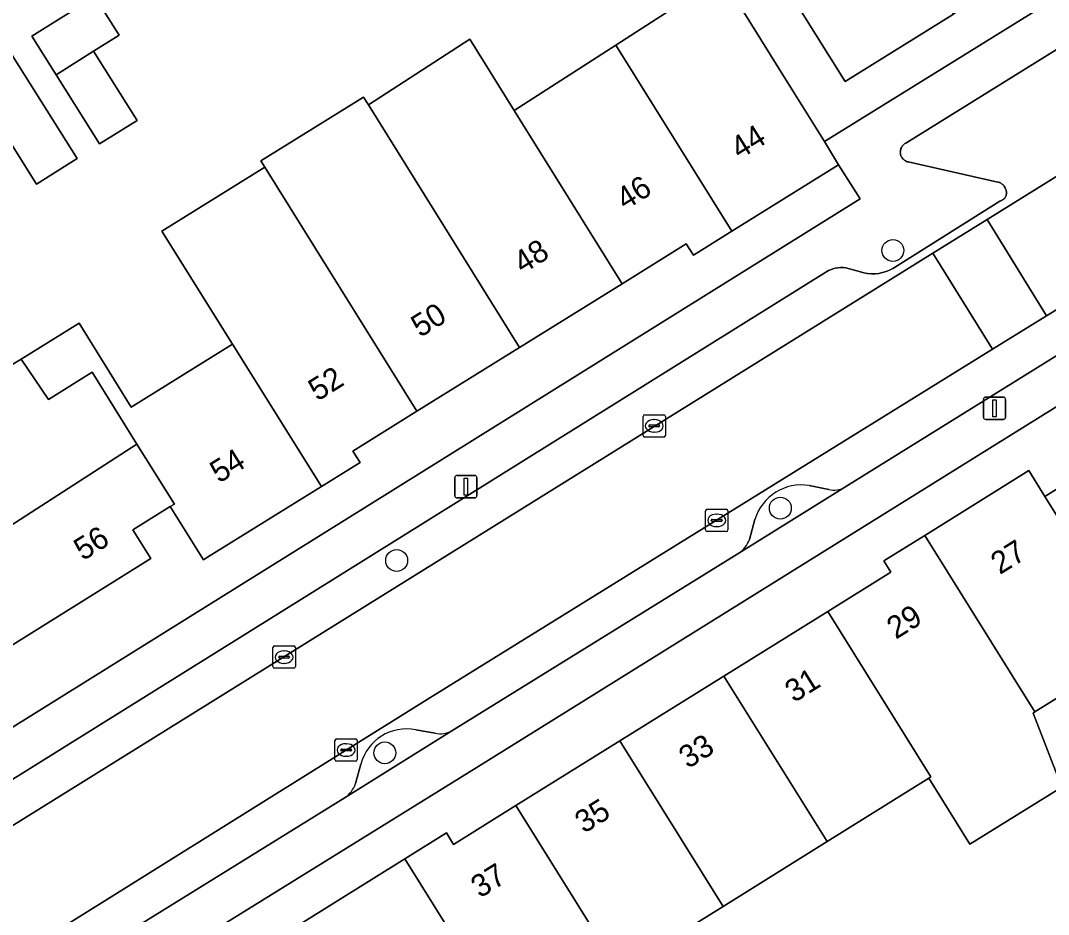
# Model space of a CAD drawing. Extents: x 159279 to 160377, y 384531 to 385888.
# Drawn here: x 159752.67 to 159798.6, y 385333.72 to 385373.68 of the extents above; entities that cross this region are included whole.
import ezdxf

# ---------------------------------------------------------------- set-up
doc = ezdxf.new("R2010")
doc.units = 0
for name, color, linetype in [('IMGEO_Boom', 7, 'Continuous'), ('IMGEO_Erf', 7, 'Continuous'), ('IMGEO_Kolk', 7, 'Continuous'), ('IMGEO_Lichtmast', 7, 'Continuous'), ('IMGEO_Pand', 7, 'Continuous'), ('IMGEO_Pand_nummerreeks', 7, 'Continuous'), ('IMGEO_Parkeervlak_open', 7, 'Continuous'), ('IMGEO_Rijbaan_lokaal_open', 7, 'Continuous'), ('IMGEO_Verkeerseiland_open', 7, 'Continuous'), ('IMGEO_Voetpad_open', 7, 'Continuous')]:
    doc.layers.add(name, color=color, linetype=linetype)

msp = doc.modelspace()

# ---------------------------------------------------------------- linework, layer by layer
at = {"layer": 'IMGEO_Boom'}
for centre in [(159791.648, 385363.401), (159786.619, 385351.884), (159769.471, 385349.543), (159768.944, 385340.944)]:
    msp.add_circle(centre, 0.489, dxfattribs=at)
at = {"layer": 'IMGEO_Erf'}
for points in [[(159798.929, 385376.807), (159794.357, 385373.965), (159789.507, 385370.95), (159786.867, 385375.197), (159783.014, 385381.395), (159787.84, 385384.397), (159792.413, 385387.241), (159796.987, 385390.085), (159801.562, 385392.929)], [(159751.51, 385357.845), (159752.691, 385358.543), (159755.28, 385360.154), (159757.615, 385356.401), (159762.14, 385359.216), (159758.986, 385364.266), (159763.586, 385367.124), (159763.409, 385367.409), (159767.99, 385370.256), (159768.207, 385369.907), (159772.744, 385372.836), (159774.723, 385369.654), (159779.259, 385372.582), (159783.997, 385375.641), (159786.586, 385371.481), (159788.588, 385368.265), (159818.371, 385386.722)], [(159748.64, 385339.811), (159790.182, 385365.703), (159789.215, 385367.228), (159784.451, 385364.263), (159782.734, 385363.194), (159782.413, 385363.689), (159779.549, 385361.91), (159774.962, 385359.06), (159770.376, 385356.21), (159767.519, 385354.435), (159767.835, 385353.925), (159766.114, 385352.854), (159761.019, 385349.686), (159760.836, 385349.572), (159759.358, 385351.95), (159757.686, 385350.91), (159758.484, 385349.628), (159751.479, 385345.271)], [(159804.496, 385359.868), (159773.03, 385340.279), (159755.335, 385329.317)], [(159784.094, 385344.372), (159788.739, 385347.264), (159791.557, 385349.018), (159791.24, 385349.526), (159793.068, 385350.663), (159797.72, 385353.558), (159798.437, 385352.405), (159806.646, 385357.514), (159809.164, 385353.468), (159810.984, 385350.544), (159809.971, 385349.913), (159810.745, 385348.674), (159811.756, 385349.305), (159812.9, 385350.017), (159815.811, 385345.358), (159816.948, 385343.538), (159816.433, 385343.218), (159818.202, 385340.381), (159821.107, 385335.723), (159824.011, 385331.066), (159826.916, 385326.409), (159828.473, 385327.379), (159812.427, 385353.138), (159808.772, 385359.036)], [(159801.417, 385344.909), (159797.99, 385342.772), (159797.909, 385342.721), (159799.19, 385339.416), (159795.092, 385336.86), (159793.249, 385339.815), (159788.704, 385336.98), (159784.06, 385334.084), (159779.417, 385331.189), (159779.293, 385331.112), (159781.451, 385327.653), (159777.496, 385325.187), (159776.343, 385326.546), (159775.119, 385328.508), (159774.774, 385328.293), (159771.338, 385326.15), (159772.166, 385324.823), (159772.979, 385323.52), (159770.307, 385321.854), (159772.595, 385318.513), (159775.687, 385313.999), (159778.778, 385309.485)], [(159766.323, 385311.489), (159765.049, 385313.361), (159761.971, 385317.884), (159763.096, 385318.65), (159763.762, 385319.103), (159762.864, 385320.388), (159762.203, 385319.926), (159760.137, 385322.881), (159757.369, 385326.839), (159765.913, 385332.168), (159765.199, 385333.313), (159769.84, 385336.204), (159771.702, 385337.364), (159772.018, 385336.855), (159774.802, 385338.588), (159779.448, 385341.48), (159784.094, 385344.372)]]:
    msp.add_lwpolyline(points, dxfattribs=at)
for points in [[(159757.077, 385373.024), (159755.932, 385372.302), (159757.877, 385369.214), (159756.2, 385368.158), (159754.255, 385371.246), (159753.164, 385372.978), (159755.986, 385374.756)], [(159755.188, 385367.504), (159753.384, 385366.368), (159749.68, 385372.249), (159751.484, 385373.385)]]:
    msp.add_lwpolyline(points, close=True, dxfattribs=at)
at = {"layer": 'IMGEO_Kolk'}
for p, q in [((159780.482, 385355.132), (159780.482, 385355.984)), ((159780.557, 385356.058), (159781.409, 385356.058)), ((159780.97, 385355.838), (159780.995, 385355.838)), ((159781.483, 385355.984), (159781.483, 385355.132)), ((159780.741, 385355.552), (159780.741, 385355.564)), ((159781.179, 385355.515), (159780.781, 385355.515)), ((159780.784, 385355.601), (159781.182, 385355.601)), ((159780.993, 385355.278), (159780.968, 385355.278)), ((159781.225, 385355.564), (159781.225, 385355.552)), ((159781.409, 385355.058), (159780.557, 385355.058)), ((159783.274, 385350.909), (159783.274, 385351.761)), ((159783.349, 385351.835), (159784.201, 385351.835)), ((159783.762, 385351.615), (159783.787, 385351.615)), ((159784.275, 385351.761), (159784.275, 385350.909)), ((159783.533, 385351.329), (159783.533, 385351.341)), ((159783.971, 385351.292), (159783.573, 385351.292)), ((159783.576, 385351.378), (159783.974, 385351.378)), ((159784.017, 385351.341), (159784.017, 385351.329)), ((159784.201, 385350.835), (159783.349, 385350.835)), ((159783.785, 385351.055), (159783.76, 385351.055)), ((159763.944, 385344.798), (159763.944, 385345.65)), ((159764.019, 385345.724), (159764.871, 385345.724)), ((159764.945, 385345.65), (159764.945, 385344.798)), ((159764.203, 385345.218), (159764.203, 385345.23)), ((159764.641, 385345.181), (159764.243, 385345.181)), ((159764.246, 385345.267), (159764.644, 385345.267)), ((159764.432, 385345.504), (159764.457, 385345.504)), ((159764.687, 385345.23), (159764.687, 385345.218)), ((159764.871, 385344.724), (159764.019, 385344.724)), ((159764.455, 385344.944), (159764.43, 385344.944)), ((159766.713, 385340.645), (159766.713, 385341.497)), ((159766.788, 385341.571), (159767.64, 385341.571)), ((159767.714, 385341.497), (159767.714, 385340.645)), ((159766.972, 385341.065), (159766.972, 385341.077)), ((159767.41, 385341.028), (159767.012, 385341.028)), ((159767.015, 385341.114), (159767.413, 385341.114)), ((159767.201, 385341.351), (159767.226, 385341.351)), ((159767.456, 385341.077), (159767.456, 385341.065)), ((159767.64, 385340.571), (159766.788, 385340.571)), ((159767.224, 385340.791), (159767.199, 385340.791))]:
    msp.add_line(p, q, dxfattribs=at)
for points in [[(159780.482, 385355.132), (159780.482, 385355.984)], [(159780.557, 385356.058), (159781.409, 385356.058)], [(159781.483, 385355.984), (159781.483, 385355.132)], [(159781.409, 385355.058), (159780.557, 385355.058)], [(159783.274, 385350.909), (159783.274, 385351.761)], [(159783.349, 385351.835), (159784.201, 385351.835)], [(159784.275, 385351.761), (159784.275, 385350.909)], [(159784.201, 385350.835), (159783.349, 385350.835)], [(159763.944, 385344.798), (159763.944, 385345.65)], [(159764.019, 385345.724), (159764.871, 385345.724)], [(159764.945, 385345.65), (159764.945, 385344.798)], [(159764.871, 385344.724), (159764.019, 385344.724)], [(159766.713, 385340.645), (159766.713, 385341.497)], [(159766.788, 385341.571), (159767.64, 385341.571)], [(159767.714, 385341.497), (159767.714, 385340.645)], [(159767.64, 385340.571), (159766.788, 385340.571)]]:
    msp.add_lwpolyline(points, dxfattribs=at)
for centre, radius, start, end in [((159780.559, 385355.982), 0.0765, 91.552, 178.448), ((159780.559, 385355.982), 0.0765, 91.552, 178.448), ((159781.407, 385355.982), 0.0765, 1.552, 88.448), ((159781.407, 385355.982), 0.0765, 1.552, 88.448), ((159780.781, 385355.561), 0.0403, 85.8775, 175.7526), ((159780.778, 385355.551), 0.0366, 178.938, 274.7102), ((159781.182, 385355.558), 0.043, 264.8664, 352.4533), ((159781.186, 385355.563), 0.0386, 1.7309, 96.639), ((159780.559, 385355.134), 0.0765, 181.552, 268.448), ((159780.559, 385355.134), 0.0765, 181.552, 268.448), ((159781.407, 385355.134), 0.0765, 271.552, 358.448), ((159781.407, 385355.134), 0.0765, 271.552, 358.448), ((159783.351, 385351.759), 0.0765, 91.552, 178.448), ((159783.351, 385351.759), 0.0765, 91.552, 178.448), ((159784.199, 385351.759), 0.0765, 1.552, 88.448), ((159784.199, 385351.759), 0.0765, 1.552, 88.448), ((159783.573, 385351.338), 0.0403, 85.8775, 175.7526), ((159783.57, 385351.328), 0.0366, 178.938, 274.7102), ((159783.974, 385351.335), 0.043, 264.8664, 352.4533), ((159783.978, 385351.34), 0.0386, 1.7309, 96.639), ((159783.351, 385350.911), 0.0765, 181.552, 268.448), ((159783.351, 385350.911), 0.0765, 181.552, 268.448), ((159784.199, 385350.911), 0.0765, 271.552, 358.448), ((159784.199, 385350.911), 0.0765, 271.552, 358.448), ((159764.021, 385345.648), 0.0765, 91.552, 178.448), ((159764.021, 385345.648), 0.0765, 91.552, 178.448), ((159764.869, 385345.648), 0.0765, 1.552, 88.448), ((159764.869, 385345.648), 0.0765, 1.552, 88.448), ((159764.243, 385345.227), 0.0403, 85.8775, 175.7526), ((159764.24, 385345.217), 0.0366, 178.938, 274.7102), ((159764.644, 385345.224), 0.043, 264.8664, 352.4533), ((159764.648, 385345.229), 0.0386, 1.7309, 96.639), ((159764.021, 385344.8), 0.0765, 181.552, 268.448), ((159764.021, 385344.8), 0.0765, 181.552, 268.448), ((159764.869, 385344.8), 0.0765, 271.552, 358.448), ((159764.869, 385344.8), 0.0765, 271.552, 358.448), ((159766.79, 385341.495), 0.0765, 91.552, 178.448), ((159766.79, 385341.495), 0.0765, 91.552, 178.448), ((159767.638, 385341.495), 0.0765, 1.552, 88.448), ((159767.638, 385341.495), 0.0765, 1.552, 88.448), ((159767.012, 385341.074), 0.0403, 85.8775, 175.7526), ((159767.009, 385341.064), 0.0366, 178.938, 274.7102), ((159767.413, 385341.071), 0.043, 264.8664, 352.4533), ((159767.417, 385341.076), 0.0386, 1.7309, 96.639), ((159766.79, 385340.647), 0.0765, 181.552, 268.448), ((159766.79, 385340.647), 0.0765, 181.552, 268.448), ((159767.638, 385340.647), 0.0765, 271.552, 358.448), ((159767.638, 385340.647), 0.0765, 271.552, 358.448)]:
    msp.add_arc(centre, radius, start, end, dxfattribs=at)
for centre, major_axis, ratio, start_param, end_param in [((159780.969, 385355.558), (-0.387, 0.002), 0.722429, 4.712389, 7.853982), ((159780.994, 385355.558), (-0.39, 0.002), 0.717154, 1.570796, 4.712389), ((159783.761, 385351.335), (-0.387, 0.002), 0.722429, 4.712389, 7.853982), ((159783.786, 385351.335), (-0.39, 0.002), 0.717154, 1.570796, 4.712389), ((159764.431, 385345.224), (-0.387, 0.002), 0.722429, 4.712389, 7.853982), ((159764.456, 385345.224), (-0.39, 0.002), 0.717154, 1.570796, 4.712389), ((159767.2, 385341.071), (-0.387, 0.002), 0.722429, 4.712389, 7.853982), ((159767.225, 385341.071), (-0.39, 0.002), 0.717154, 1.570796, 4.712389)]:
    msp.add_ellipse(centre, major_axis=major_axis, ratio=ratio, start_param=start_param, end_param=end_param, dxfattribs=at)
at = {"layer": 'IMGEO_Lichtmast'}
for p, q in [((159795.695, 385355.945), (159795.695, 385356.745)), ((159795.695, 385356.745), (159795.695, 385355.945)), ((159795.795, 385356.845), (159796.585, 385356.845)), ((159796.585, 385356.845), (159795.795, 385356.845)), ((159796.685, 385356.745), (159796.685, 385355.945)), ((159796.685, 385355.945), (159796.685, 385356.745)), ((159796.585, 385355.845), (159795.795, 385355.845)), ((159795.795, 385355.845), (159796.585, 385355.845)), ((159772.069, 385352.442), (159772.069, 385353.242)), ((159772.069, 385353.242), (159772.069, 385352.442)), ((159772.169, 385353.342), (159772.959, 385353.342)), ((159772.959, 385353.342), (159772.169, 385353.342)), ((159773.059, 385353.242), (159773.059, 385352.442)), ((159773.059, 385352.442), (159773.059, 385353.242)), ((159772.959, 385352.342), (159772.169, 385352.342)), ((159772.169, 385352.342), (159772.959, 385352.342))]:
    msp.add_line(p, q, dxfattribs=at)
for points in [[(159796.115, 385356.72), (159796.265, 385356.72), (159796.265, 385355.97), (159796.115, 385355.97), (159796.115, 385356.72)], [(159772.489, 385353.217), (159772.639, 385353.217), (159772.639, 385352.467), (159772.489, 385352.467), (159772.489, 385353.217)]]:
    msp.add_lwpolyline(points, dxfattribs=at)
for centre, start, end in [((159795.795, 385356.745), 90, 180), ((159795.795, 385356.745), 90, 180), ((159796.585, 385356.745), 0, 90), ((159796.585, 385356.745), 360, 90), ((159795.795, 385355.945), 180, 270), ((159795.795, 385355.945), 180, 270), ((159796.585, 385355.945), 270, 0), ((159796.585, 385355.945), 270, 0), ((159772.169, 385353.242), 90, 180), ((159772.169, 385353.242), 90, 180), ((159772.959, 385353.242), 0, 90), ((159772.959, 385353.242), 360, 90), ((159772.169, 385352.442), 180, 270), ((159772.169, 385352.442), 180, 270), ((159772.959, 385352.442), 270, 0), ((159772.959, 385352.442), 270, 0)]:
    msp.add_arc(centre, 0.1, start, end, dxfattribs=at)
at = {"layer": 'IMGEO_Pand'}
for points in [[(159787.84, 385384.397), (159783.014, 385381.395), (159786.867, 385375.197), (159789.507, 385370.95), (159794.357, 385373.965)], [(159788.588, 385368.265), (159786.586, 385371.481), (159783.997, 385375.641), (159779.259, 385372.582), (159784.451, 385364.263), (159789.215, 385367.228)], [(159755.986, 385374.756), (159753.164, 385372.978), (159754.255, 385371.246), (159755.932, 385372.302), (159757.077, 385373.024)], [(159755.188, 385367.504), (159751.484, 385373.385), (159749.68, 385372.249), (159753.384, 385366.368)], [(159774.723, 385369.654), (159772.744, 385372.836), (159768.207, 385369.907), (159774.962, 385359.06), (159779.549, 385361.91)], [(159755.932, 385372.302), (159754.255, 385371.246), (159756.2, 385368.158), (159757.877, 385369.214)], [(159779.549, 385361.91), (159782.413, 385363.689), (159782.734, 385363.194), (159784.451, 385364.263), (159779.259, 385372.582), (159774.723, 385369.654)], [(159768.207, 385369.907), (159767.99, 385370.256), (159763.409, 385367.409), (159763.586, 385367.124), (159770.376, 385356.21), (159774.962, 385359.06)], [(159763.586, 385367.124), (159758.986, 385364.266), (159762.14, 385359.216), (159766.114, 385352.854), (159767.835, 385353.925), (159767.519, 385354.435), (159770.376, 385356.21)], [(159762.14, 385359.216), (159757.615, 385356.401), (159755.28, 385360.154), (159752.691, 385358.543), (159753.921, 385356.742), (159755.864, 385357.954), (159757.863, 385354.747), (159759.538, 385352.062), (159759.358, 385351.95), (159760.836, 385349.572), (159761.019, 385349.686), (159766.114, 385352.854)], [(159755.864, 385357.954), (159753.921, 385356.742), (159752.691, 385358.543), (159751.51, 385357.845), (159747.255, 385354.945), (159747.411, 385354.694), (159748.435, 385353.046), (159747.144, 385352.243), (159749.103, 385349.093), (159757.863, 385354.747)], [(159809.164, 385353.468), (159806.646, 385357.514), (159798.437, 385352.405), (159800.964, 385348.345)], [(159758.484, 385349.628), (159757.686, 385350.91), (159759.358, 385351.95), (159759.538, 385352.062), (159757.863, 385354.747), (159749.103, 385349.093), (159751.479, 385345.271)], [(159797.99, 385342.772), (159801.417, 385344.909), (159802.342, 385343.424), (159803.555, 385344.182), (159800.964, 385348.345), (159798.437, 385352.405), (159797.72, 385353.558), (159793.068, 385350.663)], [(159793.068, 385350.663), (159791.24, 385349.526), (159791.557, 385349.018), (159788.739, 385347.264), (159793.347, 385339.876), (159793.249, 385339.815), (159795.092, 385336.86), (159799.19, 385339.416), (159797.909, 385342.721), (159797.99, 385342.772)], [(159788.739, 385347.264), (159784.094, 385344.372), (159788.704, 385336.98), (159793.249, 385339.815), (159793.347, 385339.876)], [(159784.094, 385344.372), (159779.448, 385341.48), (159784.06, 385334.084), (159788.704, 385336.98)], [(159779.417, 385331.189), (159784.06, 385334.084), (159779.448, 385341.48), (159774.802, 385338.588)], [(159774.802, 385338.588), (159772.018, 385336.855), (159771.702, 385337.364), (159769.84, 385336.204), (159774.774, 385328.293), (159775.119, 385328.508), (159776.343, 385326.546), (159777.496, 385325.187), (159781.451, 385327.653), (159779.293, 385331.112), (159779.417, 385331.189)], [(159768.46, 385328.08), (159770.988, 385324.021), (159772.166, 385324.823), (159771.338, 385326.15), (159774.774, 385328.293), (159769.84, 385336.204), (159765.199, 385333.313), (159765.913, 385332.168)]]:
    msp.add_lwpolyline(points, close=True, dxfattribs=at)
at = {"layer": 'IMGEO_Parkeervlak_open'}
for points in [[(159749.665, 385336.055), (159793.431, 385363.275), (159795.859, 385364.785), (159852.476, 385399.998)], [(159800.521, 385373.352), (159792.219, 385368.196), (159792.184, 385368.175), (159792.151, 385368.152), (159792.12, 385368.125), (159792.092, 385368.096), (159792.067, 385368.065), (159792.044, 385368.031), (159792.025, 385367.995), (159792.008, 385367.958), (159791.996, 385367.92), (159791.986, 385367.88), (159791.98, 385367.84), (159791.978, 385367.8), (159791.98, 385367.759), (159791.985, 385367.719), (159791.993, 385367.679), (159792.005, 385367.641), (159792.021, 385367.603), (159792.04, 385367.567), (159792.062, 385367.533), (159792.087, 385367.501), (159792.114, 385367.471), (159792.145, 385367.444), (159792.177, 385367.42), (159792.212, 385367.399), (159792.248, 385367.381), (159792.286, 385367.366), (159792.325, 385367.355), (159796.339, 385366.456), (159796.353, 385366.453), (159796.389, 385366.444), (159796.425, 385366.432), (159796.459, 385366.416), (159796.492, 385366.398), (159796.522, 385366.376), (159796.551, 385366.352), (159796.578, 385366.326), (159796.602, 385366.297), (159796.623, 385366.266), (159796.642, 385366.234), (159796.658, 385366.199), (159796.67, 385366.164), (159796.676, 385366.153), (159796.691, 385366.123), (159796.703, 385366.092), (159796.712, 385366.06), (159796.719, 385366.027), (159796.722, 385365.994), (159796.723, 385365.961), (159796.72, 385365.927), (159796.715, 385365.894), (159796.706, 385365.862), (159796.695, 385365.831), (159796.681, 385365.8), (159796.664, 385365.771), (159796.645, 385365.744), (159796.624, 385365.719), (159796.6, 385365.695), (159796.574, 385365.674), (159796.547, 385365.655), (159796.517, 385365.639), (159796.487, 385365.625), (159796.455, 385365.614), (159796.423, 385365.606), (159791.726, 385362.635), (159791.644, 385362.587), (159791.495, 385362.513), (159791.34, 385362.453), (159791.18, 385362.407), (159791.017, 385362.375), (159790.851, 385362.358), (159790.685, 385362.356), (159790.519, 385362.368), (159790.355, 385362.396), (159790.194, 385362.438), (159789.538, 385362.626), (159789.422, 385362.637), (159789.305, 385362.637), (159789.189, 385362.626), (159789.074, 385362.606), (159788.962, 385362.575), (159788.853, 385362.534), (159788.774, 385362.498), (159750.444, 385338.607)], [(159803.793, 385363.727), (159798.507, 385360.471), (159796.102, 385358.981), (159770.956, 385343.408), (159753.968, 385332.8), (159752.805, 385331.977)], [(159789.494, 385352.814), (159802.349, 385360.799)], [(159787.912, 385352.891), (159788.785, 385352.714)], [(159785.232, 385350.474), (159785.48, 385351.377)], [(159771.943, 385341.936), (159784.766, 385349.866)], [(159770.324, 385341.981), (159771.192, 385341.822)], [(159767.632, 385339.57), (159767.872, 385340.441)], [(159756.064, 385332.067), (159767.166, 385338.949)]]:
    msp.add_lwpolyline(points, dxfattribs=at)
for centre, radius, start, end in [((159787.559, 385350.749), 2.171, 80.6308, 163.1764), ((159789.018, 385353.627), 0.943, 255.7043, 300.3522), ((159784.039, 385350.906), 1.269, 304.9585, 340.1049), ((159769.928, 385339.889), 2.129, 79.2913, 164.9711), ((159771.415, 385342.881), 1.083, 258.0946, 299.1684), ((159766.424, 385339.991), 1.28, 305.4566, 340.774)]:
    msp.add_arc(centre, radius, start, end, dxfattribs=at)
at = {"layer": 'IMGEO_Rijbaan_lokaal_open'}
for points in [[(159855.164, 385395.695), (159852.476, 385399.998), (159795.859, 385364.785), (159798.507, 385360.471), (159803.793, 385363.727)], [(159796.102, 385358.981), (159793.431, 385363.275), (159749.665, 385336.055), (159748.898, 385335.651), (159748.485, 385335.463), (159748.012, 385335.294), (159747.526, 385335.168), (159747.03, 385335.086), (159746.529, 385335.048), (159746.027, 385335.056), (159745.527, 385335.108), (159745.034, 385335.205), (159744.485, 385335.407), (159743.934, 385335.667), (159743.409, 385335.976), (159742.913, 385336.329), (159742.451, 385336.726), (159750.832, 385323.836), (159751.001, 385323.779)], [(159752.574, 385331.841), (159752.805, 385331.977), (159753.968, 385332.8), (159770.956, 385343.408), (159796.102, 385358.981)]]:
    msp.add_lwpolyline(points, dxfattribs=at)
msp.add_lwpolyline([(159798.507, 385360.471), (159795.859, 385364.785), (159793.431, 385363.275), (159796.102, 385358.981)], close=True, dxfattribs=at)
at = {"layer": 'IMGEO_Verkeerseiland_open'}
for points in [[(159784.766, 385349.866), (159789.494, 385352.814)], [(159788.785, 385352.714), (159787.912, 385352.891)], [(159785.48, 385351.377), (159785.232, 385350.474)], [(159767.166, 385338.949), (159771.943, 385341.936)], [(159771.192, 385341.822), (159770.324, 385341.981)], [(159767.872, 385340.441), (159767.632, 385339.57)]]:
    msp.add_lwpolyline(points, dxfattribs=at)
for centre, radius, start, end in [((159787.559, 385350.749), 2.171, 80.6308, 163.1764), ((159789.018, 385353.627), 0.943, 255.7043, 300.3522), ((159784.039, 385350.906), 1.269, 304.9585, 340.1049), ((159769.928, 385339.889), 2.129, 79.2913, 164.9711), ((159771.415, 385342.881), 1.083, 258.0946, 299.1684), ((159766.424, 385339.991), 1.28, 305.4566, 340.774)]:
    msp.add_arc(centre, radius, start, end, dxfattribs=at)
at = {"layer": 'IMGEO_Voetpad_open'}
for points in [[(159818.371, 385386.722), (159788.588, 385368.265), (159789.215, 385367.228), (159790.182, 385365.703), (159748.64, 385339.811)], [(159750.444, 385338.607), (159788.774, 385362.498), (159788.853, 385362.534), (159788.962, 385362.575), (159789.074, 385362.606), (159789.189, 385362.626), (159789.305, 385362.637), (159789.422, 385362.637), (159789.538, 385362.626), (159790.194, 385362.438), (159790.355, 385362.396), (159790.519, 385362.368), (159790.685, 385362.356), (159790.851, 385362.358), (159791.017, 385362.375), (159791.18, 385362.407), (159791.34, 385362.453), (159791.495, 385362.513), (159791.644, 385362.587), (159791.726, 385362.635), (159796.423, 385365.606), (159796.455, 385365.614), (159796.487, 385365.625), (159796.517, 385365.639), (159796.547, 385365.655), (159796.574, 385365.674), (159796.6, 385365.695), (159796.624, 385365.719), (159796.645, 385365.744), (159796.664, 385365.771), (159796.681, 385365.8), (159796.695, 385365.831), (159796.706, 385365.862), (159796.715, 385365.894), (159796.72, 385365.927), (159796.723, 385365.961), (159796.722, 385365.994), (159796.719, 385366.027), (159796.712, 385366.06), (159796.703, 385366.092), (159796.691, 385366.123), (159796.676, 385366.153), (159796.67, 385366.164), (159796.658, 385366.199), (159796.642, 385366.234), (159796.623, 385366.266), (159796.602, 385366.297), (159796.578, 385366.326), (159796.551, 385366.352), (159796.522, 385366.376), (159796.492, 385366.398), (159796.459, 385366.416), (159796.425, 385366.432), (159796.389, 385366.444), (159796.353, 385366.453), (159796.339, 385366.456), (159792.325, 385367.355), (159792.286, 385367.366), (159792.248, 385367.381), (159792.212, 385367.399), (159792.177, 385367.42), (159792.145, 385367.444), (159792.114, 385367.471), (159792.087, 385367.501), (159792.062, 385367.533), (159792.04, 385367.567), (159792.021, 385367.603), (159792.005, 385367.641), (159791.993, 385367.679), (159791.985, 385367.719), (159791.98, 385367.759), (159791.978, 385367.8), (159791.98, 385367.84), (159791.986, 385367.88), (159791.996, 385367.92), (159792.008, 385367.958), (159792.025, 385367.995), (159792.044, 385368.031), (159792.067, 385368.065), (159792.092, 385368.096), (159792.12, 385368.125), (159792.151, 385368.152), (159792.184, 385368.175), (159792.219, 385368.196), (159800.521, 385373.352)], [(159773.03, 385340.279), (159804.496, 385359.868), (159804.655, 385360.004), (159810.027, 385363.206)], [(159802.349, 385360.799), (159789.494, 385352.814), (159784.766, 385349.866), (159771.943, 385341.936), (159767.166, 385338.949), (159756.064, 385332.067)], [(159755.335, 385329.317), (159773.03, 385340.279)]]:
    msp.add_lwpolyline(points, dxfattribs=at)

# ---------------------------------------------------------------- texts
at = {"layer": 'IMGEO_Pand_nummerreeks'}
for s, rotation, p in [('44', 31.8972, (159784.8, 385367.448)), ('46', 31.841, (159779.685, 385365.176)), ('48', 31.8393, (159775.104, 385362.331)), ('50', 31.8393, (159770.521, 385359.485)), ('52', 31.8393, (159765.931, 385356.636)), ('54', 31.8794, (159761.534, 385352.973)), ('56', 31.8794, (159755.451, 385349.508)), ('27', 31.8945, (159796.425, 385348.888)), ('29', 31.9023, (159791.778, 385345.995)), ('31', 31.9023, (159787.228, 385343.163)), ('33', 31.9015, (159782.486, 385340.212)), ('35', 31.9015, (159777.84, 385337.32)), ('37', 31.9023, (159773.195, 385334.428))]:
    msp.add_text(s, height=1, rotation=rotation, dxfattribs=at).set_placement(p)

doc.saveas('drawing.dxf')
